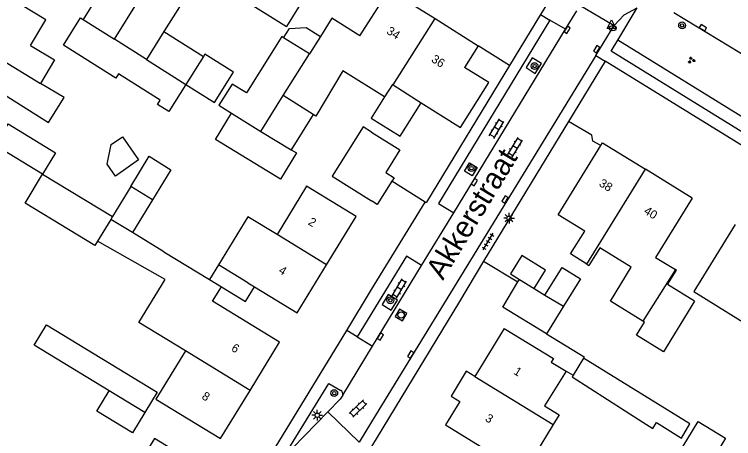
# Model space of a CAD drawing. Extents: x 136000 to 141014, y 402000 to 403500.
# Drawn here: x 137958.3 to 138042.2, y 402119.5 to 402169.1 of the extents above; entities that cross this region are included whole.
import ezdxf

# ---------------------------------------------------------------- set-up
doc = ezdxf.new("R2010")
doc.units = 0
for name, color, linetype in [('gg-afsc-erfafscheiding', 7, 'Continuous'), ('gg-afsc-muur', 7, 'Continuous'), ('gg-anno-huisnummerreeks BGT', 7, 'Continuous'), ('gg-anno-openbare ruimte label', 7, 'Continuous'), ('gg-bbg-bijgebouw', 7, 'Continuous'), ('gg-bbg-gedigitaliseerde bebouwing', 7, 'Continuous'), ('gg-bbg-gedigitaliseerde bijgebouw', 7, 'Continuous'), ('gg-bbg-hoofdgebouw', 7, 'Continuous'), ('gg-bbg-luifel en loopbrug', 7, 'Continuous'), ('gg-bbg-tussenscheiding', 7, 'Continuous'), ('gg-knt-verharding', 7, 'Continuous'), ('gt-grn-groengrens', 7, 'Continuous'), ('gt-grn-weggrens', 7, 'Continuous'), ('gt-symb-boom', 7, 'Continuous'), ('gt-symb-brandkraan', 7, 'Continuous'), ('gt-symb-groenvak', 7, 'Continuous'), ('gt-symb-klinker verharding', 7, 'Continuous'), ('gt-symb-kolk', 7, 'Continuous'), ('gt-symb-lichtmast', 7, 'Continuous'), ('gt-symb-rioolschacht', 7, 'Continuous'), ('gt-symb-tegel verharding', 7, 'Continuous'), ('gt-symb-waterafsluiter', 7, 'Continuous')]:
    doc.layers.add(name, color=color, linetype=linetype)

# ---------------------------------------------------------------- blocks, each defined once
blk = doc.blocks.new('gt0-GRVAK')
at = {"layer": 'gt-symb-groenvak'}
for p, q in [((-0.11, 0.189), (-0.228, 0.24)), ((-0.182, 0.153), (0.088, 0.153)), ((-0.091, 0.211), (-0.156, 0.322)), ((-0.047, 0.214), (-0.047, 0.393)), ((-0.004, 0.211), (0.061, 0.322)), ((0.015, 0.189), (0.133, 0.24)), ((0.262, -0.052), (0.197, 0.059)), ((0.305, -0.049), (0.305, 0.13)), ((0.349, -0.052), (0.414, 0.059)), ((-0.245, -0.228), (-0.363, -0.177)), ((-0.318, -0.264), (-0.047, -0.264)), ((-0.226, -0.206), (-0.291, -0.095)), ((-0.183, -0.203), (-0.183, -0.024)), ((-0.139, -0.206), (-0.074, -0.095)), ((-0.12, -0.228), (-0.002, -0.177)), ((0.243, -0.074), (0.125, -0.023)), ((0.17, -0.11), (0.441, -0.11)), ((0.368, -0.074), (0.486, -0.023))]:
    blk.add_line(p, q, dxfattribs=at)
blk = doc.blocks.new('gt0-KOLK')
at = {"layer": 'gt-symb-kolk'}
blk.add_lwpolyline([(0, 0), (0.375, 0), (0.375, 0.4), (-0.375, 0.4), (-0.375, 0), (0, 0)], dxfattribs=at)
blk = doc.blocks.new('gt0-BR')
at = {"layer": 'gt-symb-brandkraan'}
for centre, radius, start, end in [((-0.244, 0), 0.206, 107.56694, 252.43307), ((0.599, -2.664), 3, 106.89205, 107.56694), ((0, -0.691), 0.938, 73.10799, 106.89205), ((-0.599, -2.664), 3, 72.43309, 73.10799), ((0.244, 0), 0.206, 287.56695, 72.43309), ((0.599, 2.664), 3, 252.43307, 253.10797), ((0, 0.691), 0.938, 253.10797, 286.89206), ((-0.599, 2.664), 3, 286.89206, 287.56695)]:
    blk.add_arc(centre, radius, start, end, dxfattribs=at)
blk = doc.blocks.new('gt0-WAFSL')
at = {"layer": 'gt-symb-waterafsluiter'}
for p, q in [((-0.5, -0.333), (0, 0.667)), ((0, 0.667), (0.5, -0.333)), ((0.5, -0.333), (-0.5, -0.333))]:
    blk.add_line(p, q, dxfattribs=at)
blk = doc.blocks.new('gt0-BOOM')
at = {"layer": 'gt-symb-boom'}
for radius in [0.4, 0.2]:
    blk.add_circle((0, 0), radius, dxfattribs=at)
blk = doc.blocks.new('gt0-KL1')
at = {"layer": 'gt-symb-klinker verharding'}
for p, q in [((-1.15, 0.3), (1.15, 0.3)), ((-1, -0.3), (-1, 0.3)), ((-0.5, 0.3), (-0.5, 0.45)), ((0, -0.3), (0, 0.3)), ((0.5, 0.3), (0.5, 0.45)), ((1, -0.3), (1, 0.3)), ((-1.15, -0.3), (1.15, -0.3)), ((-0.5, -0.45), (-0.5, -0.3)), ((0.5, -0.45), (0.5, -0.3))]:
    blk.add_line(p, q, dxfattribs=at)
blk = doc.blocks.new('gt0-RS')
at = {"layer": 'gt-symb-rioolschacht'}
blk.add_lwpolyline([(-0.5, -0.5), (0.5, -0.5), (0.5, 0.5), (-0.5, 0.5)], close=True, dxfattribs=at)
blk.add_circle((0, 0), 0.375, dxfattribs=at)
blk = doc.blocks.new('gt0-TEG1')
at = {"layer": 'gt-symb-tegel verharding'}
for p, q in [((-1.125, 0), (1.125, 0)), ((-0.9, -0.25), (-0.9, 0.25)), ((-0.45, -0.25), (-0.45, 0.25)), ((0, -0.25), (0, 0.25)), ((0.45, -0.25), (0.45, 0.25)), ((0.9, -0.25), (0.9, 0.25))]:
    blk.add_line(p, q, dxfattribs=at)
blk = doc.blocks.new('gt0-LMAST')
at = {"layer": 'gt-symb-lichtmast'}
for p, q in [((-0.182, 0.173), (-0.447, 0.438)), ((-0.005, 0.246), (-0.005, 0.621)), ((0.172, 0.173), (0.437, 0.438)), ((-0.255, -0.004), (-0.63, -0.004)), ((-0.182, -0.181), (-0.447, -0.446)), ((-0.005, -0.254), (-0.005, -0.629)), ((0.437, -0.446), (0.172, -0.181)), ((0.245, -0.004), (0.62, -0.004))]:
    blk.add_line(p, q, dxfattribs=at)
blk.add_circle((-0.005, -0.004), 0.25, dxfattribs=at)

msp = doc.modelspace()

# ---------------------------------------------------------------- linework, layer by layer
at = {"layer": 'gg-afsc-erfafscheiding'}
for p, q in [((138016.093, 402163.078), (138012.441, 402165.41)), ((138022.991, 402156.574), (138013.056, 402140.233)), ((138006.263, 402147.136), (138002.365, 402149.589)), ((138013.056, 402140.233), (138017.064, 402137.821)), ((138022.703, 402127.418), (138023.508, 402126.926))]:
    msp.add_line(p, q, dxfattribs=at)
for points in [[(138016.093, 402163.078), (138006.41, 402147.128), (138006.373, 402147.068), (138006.263, 402147.136)], [(138026.739, 402153.751), (138025.827, 402154.265), (138025.7, 402154.964), (138022.991, 402156.574)]]:
    msp.add_lwpolyline(points, dxfattribs=at)
at = {"layer": 'gg-afsc-muur'}
msp.add_lwpolyline([(138020.408, 402131.765), (138024.818, 402129.067), (138024.729, 402128.922)], dxfattribs=at)
at = {"layer": 'gg-bbg-bijgebouw'}
for p, q in [((138017.064, 402137.821), (138017.243, 402138.119)), ((138018.98, 402137.051), (138020.229, 402136.283)), ((138022.385, 402134.98), (138020.408, 402131.765)), ((138024.729, 402128.922), (138023.508, 402126.926)), ((138023.508, 402126.926), (138023.404, 402126.755))]:
    msp.add_line(p, q, dxfattribs=at)
for points in [[(138000, 402155.321), (137999.012, 402155.948), (137995.395, 402150.19), (138000, 402147.295)], [(138000, 402155.321), (138003.295, 402153.232), (138001.646, 402150.607), (138002.62, 402149.995), (138002.365, 402149.589)], [(138002.365, 402149.589), (138000.661, 402146.88), (138000, 402147.295)], [(138020.229, 402136.283), (138022.216, 402139.514), (138024.362, 402138.195), (138022.385, 402134.98)], [(138037.69, 402135.58), (138034.533, 402137.528), (138035.557, 402139.187), (138035.442, 402139.258)], [(138020.408, 402131.765), (138015.3, 402134.89), (138017.064, 402137.821)]]:
    msp.add_lwpolyline(points, dxfattribs=at)
at = {"layer": 'gg-bbg-gedigitaliseerde bebouwing'}
for p, q in [((137995.34, 402176.13), (137990.063, 402167.659)), ((137984.893, 402170.92), (137990.063, 402167.659)), ((137994.025, 402166.49), (137992.743, 402164.455)), ((137993.197, 402157.365), (137989.689, 402159.574)), ((137993.487, 402157.183), (137993.197, 402157.365)), ((137975.779, 402141.351), (137972.116, 402143.582)), ((137975.779, 402141.351), (137981.099, 402138.11)), ((137985.551, 402137.729), (137982.136, 402139.811)), ((137981.099, 402138.11), (137982.48, 402137.269)), ((137985.551, 402137.729), (137986.335, 402137.252)), ((137981.448, 402135.573), (137982.48, 402137.269)), ((137986.335, 402137.252), (137991.33, 402134.21)), ((137989.26, 402130.79), (137981.448, 402135.573)), ((137978.278, 402129.776), (137974.839, 402124.149)), ((137974.839, 402124.149), (137982.38, 402119.54)), ((138021.2, 402121.183), (138018.011, 402115.982))]:
    msp.add_line(p, q, dxfattribs=at)
for points in [[(137960.193, 402165.443), (137962.009, 402168.421), (137956.25, 402171.93)], [(137998.647, 402166.54), (137995.36, 402168.61), (137994.025, 402166.49)], [(137960.193, 402165.443), (137963.022, 402163.758), (137961.381, 402161.003)], [(138001.517, 402159.425), (137996.633, 402162.479), (137993.487, 402157.183)], [(137956.813, 402159.898), (137962.293, 402156.441), (137964.136, 402159.362), (137961.381, 402161.003)], [(137998.19, 402145.46), (137992.418, 402148.991), (137988.983, 402143.357)], [(137988.983, 402143.357), (137985.568, 402145.439), (137982.136, 402139.811)], [(137978.278, 402129.776), (137972.849, 402133.094), (137975.904, 402138.092), (137968.016, 402142.573)], [(138031.649, 402133.256), (138027.857, 402135.596), (138030.298, 402139.553), (138026.646, 402141.807), (138025.344, 402139.753)], [(138037.58, 402136.7), (138044.171, 402132.634), (138045.601, 402134.953)], [(138022.703, 402127.418), (138020.187, 402123.346), (138021.883, 402122.298), (138021.2, 402121.183)], [(137980.28, 402116.14), (137974.659, 402119.563), (137971.231, 402113.941)]]:
    msp.add_lwpolyline(points, dxfattribs=at)
at = {"layer": 'gg-bbg-gedigitaliseerde bijgebouw'}
for p, q in [((137966.342, 402168.456), (137969.995, 402166.151)), ((137975.779, 402167.052), (137973.725, 402163.796)), ((137992.743, 402164.455), (137989.743, 402166.334)), ((137973.725, 402163.796), (137978.339, 402160.886)), ((137987.061, 402155.376), (137989.689, 402159.574)), ((137981.793, 402154.444), (137983.665, 402157.517)), ((137987.061, 402155.376), (137990.607, 402153.252)), ((137961.617, 402150.396), (137969.77, 402145.464)), ((137971.903, 402148.979), (137969.77, 402145.464)), ((137974.457, 402147.421), (137971.903, 402148.979)), ((137974.457, 402147.421), (137972.116, 402143.582))]:
    msp.add_line(p, q, dxfattribs=at)
for points in [[(137977.789, 402172.856), (137978.97, 402172.11), (137975.779, 402167.052)], [(137978.339, 402160.886), (137976.342, 402157.722), (137975.029, 402158.55), (137975.345, 402159.05), (137970.485, 402162.116), (137970.17, 402161.615), (137964.05, 402165.476), (137966.048, 402168.642), (137966.342, 402168.456)], [(137989.743, 402166.334), (137989.515, 402166.476), (137985.39, 402159.885), (137983.729, 402160.925), (137982.181, 402158.451), (137983.665, 402157.517)], [(137961.617, 402150.396), (137956.083, 402153.744), (137957.62, 402156.268), (137963.144, 402152.903), (137961.617, 402150.396)], [(137970.938, 402154.766), (137972.813, 402152.066), (137970.113, 402150.191), (137969.143, 402151.588), (137969.623, 402153.854), (137970.938, 402154.766)], [(137990.607, 402153.252), (137991.223, 402152.882), (137989.363, 402149.832), (137981.793, 402154.444)], [(137968.016, 402142.573), (137967.712, 402142.073), (137959.569, 402147.034), (137961.617, 402150.396)], [(138018.98, 402137.051), (138020.309, 402139.213), (138017.532, 402140.921), (138016.203, 402138.759), (138017.243, 402138.119)], [(138037.69, 402135.58), (138034.049, 402129.677), (138030.891, 402131.626), (138031.829, 402133.145), (138031.649, 402133.256)], [(137969.397, 402125.116), (137960.649, 402130.445), (137962.094, 402132.817), (137974.985, 402124.964), (137973.54, 402122.592)], [(138023.404, 402126.755), (138031.627, 402121.469), (138032.808, 402120.732), (138033.226, 402121.402), (138036.144, 402119.58), (138037.145, 402121.25), (138024.729, 402128.922)], [(137973.54, 402122.592), (137972.096, 402120.221), (137967.953, 402122.744), (137969.397, 402125.116)], [(138033.958, 402114.681), (138038.101, 402121.524), (138041.3, 402119.588), (138037.157, 402112.744), (138033.958, 402114.681)]]:
    msp.add_lwpolyline(points, dxfattribs=at)
at = {"layer": 'gg-bbg-hoofdgebouw'}
for p, q in [((137969.995, 402166.151), (137972.775, 402170.614)), ((138007.401, 402168.583), (138012.441, 402165.41)), ((138012.441, 402165.41), (138010.86, 402162.88)), ((138002.501, 402160.821), (138005.802, 402158.742)), ((138037.411, 402147.62), (138031.964, 402150.981)), ((137994.76, 402139.835), (137998.19, 402145.46)), ((138042.411, 402144.53), (138037.58, 402136.7)), ((137991.33, 402134.21), (137994.76, 402139.835)), ((138025.113, 402139.9), (138025.344, 402139.753)), ((138015.472, 402132.392), (138012.051, 402126.779)), ((137985.82, 402125.165), (137989.26, 402130.79)), ((137982.38, 402119.54), (137985.82, 402125.165))]:
    msp.add_line(p, q, dxfattribs=at)
for points in [[(137998.647, 402166.54), (138002.071, 402171.94), (138007.401, 402168.583)], [(138005.802, 402158.742), (138010.363, 402155.87), (138013.662, 402161.129), (138010.86, 402162.88)], [(138002.501, 402160.821), (138002.426, 402160.868), (138001.517, 402159.425)], [(138025.113, 402139.9), (138023.206, 402141.109), (138024.88, 402143.748), (138021.771, 402145.66), (138026.739, 402153.751)], [(138026.739, 402153.751), (138026.941, 402154.08), (138031.964, 402150.981)], [(138037.411, 402147.62), (138033.131, 402140.684), (138035.442, 402139.258)], [(138015.472, 402132.392), (138021.225, 402128.895), (138020.968, 402128.472), (138022.703, 402127.418)], [(138012.051, 402126.779), (138011.036, 402127.397), (138009.269, 402124.497), (138010.284, 402123.879), (138008.626, 402121.158)], [(138008.626, 402121.158), (138014.382, 402117.613), (138014.644, 402118.039), (138018.011, 402115.982)]]:
    msp.add_lwpolyline(points, dxfattribs=at)
at = {"layer": 'gg-bbg-luifel en loopbrug'}
for p, q in [((137969.116, 402172.911), (137966.342, 402168.456)), ((137975.779, 402167.052), (137980.381, 402164.149)), ((137980.381, 402164.149), (137978.339, 402160.886)), ((137993.197, 402157.365), (137990.607, 402153.252)), ((137982.136, 402139.811), (137981.099, 402138.11))]:
    msp.add_line(p, q, dxfattribs=at)
for points in [[(137989.743, 402166.334), (137990.411, 402167.402), (137992.369, 402167.526), (137994.025, 402166.49)], [(137978.339, 402160.886), (137981.692, 402158.787), (137983.909, 402162.329), (137980.555, 402164.428), (137980.381, 402164.149)], [(138001.517, 402159.425), (137999.964, 402156.959), (138003.34, 402154.834), (138005.802, 402158.742)], [(137971.903, 402148.979), (137974.036, 402152.493), (137976.597, 402150.931), (137974.457, 402147.421)], [(137982.48, 402137.269), (137985.298, 402135.551), (137986.335, 402137.252)]]:
    msp.add_lwpolyline(points, dxfattribs=at)
at = {"layer": 'gg-bbg-tussenscheiding'}
for p, q in [((138002.501, 402160.821), (138007.401, 402168.583)), ((137952.777, 402166.234), (137961.381, 402161.003)), ((137973.725, 402163.796), (137969.995, 402166.151)), ((137989.689, 402159.574), (137992.743, 402164.455)), ((137983.665, 402157.517), (137987.061, 402155.376)), ((138025.113, 402139.9), (138031.964, 402150.981)), ((137969.569, 402145.133), (137968.016, 402142.573)), ((137969.77, 402145.464), (137969.569, 402145.133)), ((137972.116, 402143.582), (137969.569, 402145.133)), ((137994.76, 402139.835), (137988.983, 402143.357)), ((138035.442, 402139.258), (138031.649, 402133.256)), ((138017.243, 402138.119), (138018.98, 402137.051)), ((138020.229, 402136.283), (138022.385, 402134.98)), ((137985.82, 402125.165), (137978.278, 402129.776)), ((138012.051, 402126.779), (138021.2, 402121.183)), ((137973.54, 402122.592), (137969.397, 402125.116))]:
    msp.add_line(p, q, dxfattribs=at)
at = {"layer": 'gg-knt-verharding'}
for p, q in [((138022.608, 402167.32), (138023.928, 402169.493)), ((138024.232, 402170.196), (138028.311, 402167.775)), ((138028.715, 402166.035), (138031.002, 402169.832)), ((138019.705, 402169.042), (138016.093, 402163.078)), ((138046.659, 402162.332), (138035.279, 402169.25)), ((138022.608, 402167.32), (138020.791, 402168.376)), ((138009.59, 402145.908), (138022.608, 402167.32)), ((138026.171, 402164.276), (138028.311, 402167.775)), ((138027.261, 402163.61), (138022.991, 402156.574)), ((138000, 402136.93), (138006.263, 402147.136)), ((138005.834, 402139.73), (138009.59, 402145.908)), ((138013.056, 402140.233), (138010.268, 402135.543)), ((138000.112, 402130.318), (138005.834, 402139.73)), ((137997.1, 402132.172), (138000, 402136.93)), ((138010.268, 402135.543), (137961.358, 402055.142)), ((137998.323, 402131.427), (138000, 402130.387)), ((137996.639, 402124.606), (138000.112, 402130.318)), ((138000, 402130.387), (138000.112, 402130.318)), ((137996.639, 402124.606), (137996.346, 402124.12)), ((137996.346, 402124.12), (137994.898, 402122.644)), ((137998.536, 402119.112), (137994.898, 402122.644))]:
    msp.add_line(p, q, dxfattribs=at)
for points in [[(137968.38, 402202.76), (138020.391, 402170.16), (138019.705, 402169.042)], [(138028.311, 402167.775), (138029.459, 402169.027), (138031.002, 402169.832)], [(138020.791, 402168.376), (138007.808, 402146.994), (138009.59, 402145.908)], [(138043.312, 402155.271), (138027.941, 402164.75), (138028.715, 402166.035)], [(138026.171, 402164.276), (138000, 402121.484), (137998.536, 402119.112)], [(138018.742, 402164.002), (138018.035, 402162.846), (138019.086, 402162.157), (138019.828, 402163.317), (138018.742, 402164.002)], [(138079.139, 402131.26), (138079.291, 402131.51), (138027.261, 402163.61)], [(138012.31, 402151.196), (138011.72, 402150.215), (138010.823, 402150.776), (138011.437, 402151.722), (138012.31, 402151.196)], [(138005.834, 402139.73), (138004.055, 402140.822), (137998.323, 402131.427)], [(138001.952, 402136.377), (138001.231, 402135.208), (138002.292, 402134.531), (138003.011, 402135.712), (138001.952, 402136.377)], [(137956.36, 402064.98), (137967.79, 402083.77), (137967.65, 402083.85), (137997.1, 402132.172)], [(137990.56, 402118.52), (137990.544, 402118.691), (137995.022, 402125.979), (137996.409, 402125.167)], [(137994.898, 402122.644), (137990.808, 402118.474), (137990.74, 402118.435), (137990.56, 402118.52)]]:
    msp.add_lwpolyline(points, dxfattribs=at)
msp.add_arc((137996.157, 402124.736), 0.5, 344.92985, 59.65566, dxfattribs=at)
at = {"layer": 'gt-grn-groengrens'}
msp.add_line((138044.093, 402156.552), (138028.715, 402166.035), dxfattribs=at)
at = {"layer": 'gt-grn-weggrens'}
for p, q in [((138019.705, 402169.042), (138020.791, 402168.376)), ((138026.171, 402164.276), (138027.261, 402163.61)), ((137998.323, 402131.427), (137997.1, 402132.172))]:
    msp.add_line(p, q, dxfattribs=at)

# ---------------------------------------------------------------- block references
at = {"layer": 'gt-symb-boom'}
for p in [(138036.227, 402167.778), (138019.014, 402163.023), (138011.662, 402151.111), (138002.185, 402135.679), (137995.642, 402124.843)]:
    msp.add_blockref('gt0-BOOM', p, dxfattribs=at)
at = {"layer": 'gt-symb-brandkraan'}
msp.add_blockref('gt0-BR', (138028.123, 402167.438), dxfattribs=at)
at = {"layer": 'gt-symb-groenvak'}
msp.add_blockref('gt0-GRVAK', (138037.304, 402163.712), dxfattribs=at)
at = {"layer": 'gt-symb-klinker verharding'}
for p, rotation in [((138014.588, 402155.722), 58.86920085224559), ((138016.748, 402153.546), 58.74151468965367), ((138003.234, 402137.056), 59.586769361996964), ((137998.43, 402123.037), 44.10862414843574)]:
    msp.add_blockref('gt0-KL1', p, dxfattribs=dict(at, rotation=rotation))
at = {"layer": 'gt-symb-kolk'}
for p, rotation in [((138038.547, 402167.339), -31.87781648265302), ((138022.987, 402167.16), 58.74151468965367), ((138026.433, 402164.891), 58.741514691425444), ((138012.157, 402149.373), 58.741514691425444), ((138015.751, 402147.355), 58.741514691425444), ((138001.196, 402131.34), 58.741514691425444), ((138004.72, 402129.249), 58.741514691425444)]:
    msp.add_blockref('gt0-KOLK', p, dxfattribs=dict(at, rotation=rotation))
at = {"layer": 'gt-symb-lichtmast'}
for p in [(138016.045, 402145.27), (137993.667, 402122.258)]:
    msp.add_blockref('gt0-LMAST', p, dxfattribs=at)
at = {"layer": 'gt-symb-rioolschacht', "rotation": 58.741514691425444}
msp.add_blockref('gt0-RS', (138003.444, 402133.963), dxfattribs=at)
at = {"layer": 'gt-symb-tegel verharding', "rotation": -120.8752916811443}
msp.add_blockref('gt0-TEG1', (138013.576, 402142.54), dxfattribs=at)
at = {"layer": 'gt-symb-waterafsluiter'}
msp.add_blockref('gt0-WAFSL', (138027.991, 402167.743), dxfattribs=at)

# ---------------------------------------------------------------- texts
at = {"layer": 'gg-anno-huisnummerreeks BGT'}
for s, rotation, p in [('34', 327.8, (138001.664, 402166.878)), ('36', 327.8, (138006.881, 402163.593)), ('38', 328.3, (138026.443, 402149.099)), ('40', 328.3, (138031.678, 402145.869)), ('2', 328.6, (137992.516, 402144.583)), ('4', 328.6, (137989.068, 402138.93)), ('6', 328.5, (137983.547, 402129.861)), ('1', 328.7, (138016.495, 402127.132)), ('8', 328.5, (137980.107, 402124.236)), ('3', 328.6, (138013.162, 402121.662))]:
    msp.add_text(s, height=1, rotation=rotation, dxfattribs=at).set_placement(p)
at = {"layer": 'gg-anno-openbare ruimte label'}
msp.add_text('Akkerstraat', height=2.5, rotation=58.7, dxfattribs=at).set_placement((138008.327, 402137.93))

doc.saveas('drawing.dxf')
